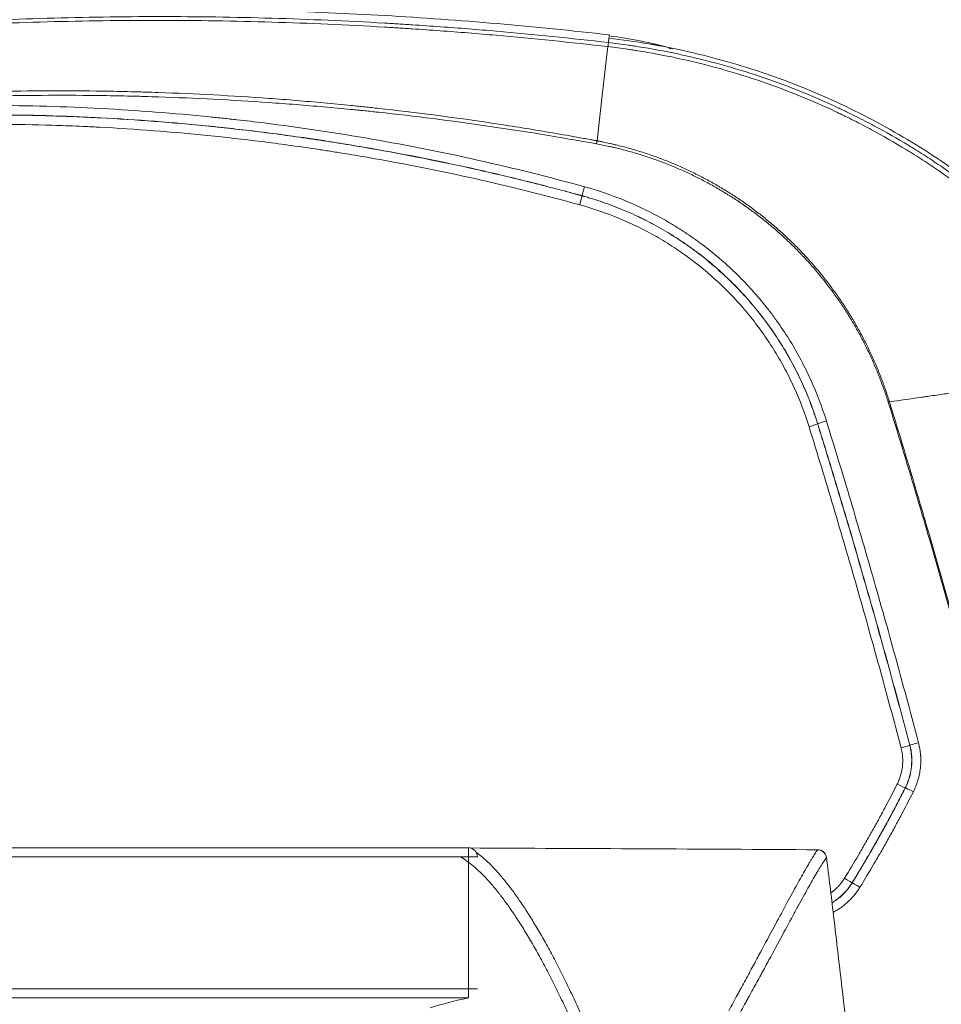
# Model space of a CAD drawing. Header units: millimetres. Extents: x 0 to 594, y 0 to 420.
# Tile 571 of 656: x 328 to 343, y 343 to 360. Entities that reach past the tile are written whole.
import ezdxf

# ---------------------------------------------------------------- set-up
doc = ezdxf.new("R2010")
doc.units = ezdxf.units.MM
doc.layers.add('1', color=7, linetype='Continuous', true_color=0xffffff)
doc.styles.add('Arial Unicode MS', font='txt')
doc.dimstyles.get("Standard").update_dxf_attribs({"dimtxt": 0.18, "dimasz": 0.18, "dimexe": 0.18, "dimexo": 0.0625, "dimgap": 0.09, "dimtad": 0, "dimtih": 1, "dimtoh": 1, "dimdec": 4, "dimzin": 0, "dimdsep": 46, "dimtxsty": 'Standard', "dimcen": 0.09, "dimadec": 0, "dimazin": 0, "dimtfac": 1, "dimtdec": 4, "dimtofl": 0, "dimtmove": 0, "dimatfit": 3, "dimfxl": 0, "dimtolj": 1, "dimtzin": 0, "dimarcsym": 0})

# ---------------------------------------------------------------- blocks, each defined once
blk = doc.blocks.new('_U2')
at = {"layer": '1', "color": 18, "lineweight": 13}
for p, q in [((142.301, 334.479), (142.301, 394.797)), ((368.28, 363.039), (368.28, 394.797)), ((142.301, 392.797), (235.419, 392.797)), ((368.28, 392.797), (275.162, 392.797))]:
    blk.add_line(p, q, dxfattribs=at)
at = {"layer": '1', "color": 18}
for points in [[(142.301, 392.797), (145.801, 393.735), (145.801, 391.859)], [(368.28, 392.797), (364.78, 391.859), (364.78, 393.735)]]:
    blk.add_solid(points, dxfattribs=at)
at = {"layer": '1', "color": 18, "linetype": 'Continuous', "lineweight": 13, "char_height": 2.5, "attachment_point": 7, "line_spacing_factor": 1.047437, "style": 'Arial Unicode MS'}
for s, insert in [('\\fArial Unicode MS|b0|i0;\\W1.0000;4.5', (237.052, 390.919)), ('\\fArial Unicode MS|b0|i0;\\W1.0000; LIFT POINT SPAN', (244.157, 390.919))]:
    blk.add_mtext(s, dxfattribs=dict(at, insert=insert))

msp = doc.modelspace()

# ---------------------------------------------------------------- linework, layer by layer
at = {"layer": '1', "color": 155, "linetype": 'Continuous', "lineweight": 13}
for p, q in [((337.785, 359.39), (337.776, 359.316)), ((337.785, 359.39), (337.787, 359.411)), ((337.337, 356.758), (337.338, 356.76)), ((341.268, 352.953), (341.269, 352.953)), ((342.804, 347.59), (342.806, 347.59)), ((342.73, 346.877), (342.728, 346.878)), ((335.439, 345.729), (335.439, 345.879)), ((335.439, 345.729), (322.684, 345.729)), ((335.439, 343.526), (335.439, 345.729)), ((335.589, 345.729), (335.439, 345.729)), ((341.843, 345.296), (341.845, 345.295)), ((322.684, 343.526), (335.439, 343.526)), ((335.439, 343.526), (335.589, 343.526)), ((335.439, 343.377), (335.439, 343.526)), ((335.439, 343.377), (322.684, 343.377))]:
    msp.add_line(p, q, dxfattribs=at)
at = {"layer": '1', "color": 155, "linetype": 'Continuous', "lineweight": 18}
for p, q in [((335.439, 345.879), (322.684, 345.879)), ((341.268, 345.848), (341.268, 345.847)), ((341.416, 345.717), (341.415, 345.717))]:
    msp.add_line(p, q, dxfattribs=at)
for centre, start, end in [((335.439, 345.729), 0, 90), ((341.267, 345.698), 7.024, 89.7046)]:
    msp.add_arc(centre, 0.15, start, end, dxfattribs=at)
at = {"layer": '1', "color": 155, "linetype": 'Continuous', "lineweight": 13}
for centre, major_axis, ratio, start_param, end_param in [((337.377, 356.904), (-0.04, -0.145), 0.010636, 4.673732, 6.230822), ((337.297, 356.614), (0.04, 0.145), 0.010563, 4.673998, 6.230823), ((341.124, 352.909), (0.143, 0.044), 0.034652, 4.701646, 6.230794), ((341.413, 352.997), (-0.143, -0.044), 0.034732, 4.701621, 6.230794), ((342.659, 347.552), (0.145, 0.038), 0.030149, 4.704456, 6.230802), ((342.951, 347.628), (-0.145, -0.038), 0.030218, 4.704438, 6.230801), ((342.594, 346.946), (0.134, -0.068), 0.027296, 4.726219, 6.230806), ((342.864, 346.809), (-0.134, 0.068), 0.027179, 4.72616, 6.230806), ((341.267, 345.698), (0.121, -0.088), 0.992175, 0.756809, 2.189724), ((341.715, 345.375), (0.128, -0.079), 0.024786, 4.727643, 6.230809), ((341.972, 345.216), (-0.128, 0.079), 0.024656, 4.727563, 6.230809)]:
    msp.add_ellipse(centre, major_axis=major_axis, ratio=ratio, start_param=start_param, end_param=end_param, dxfattribs=at)
at = {"layer": '1', "color": 155, "linetype": 'Continuous', "lineweight": 18}
msp.add_ellipse((379.169, 342.834), major_axis=(-44.938, 0), ratio=0.052408, start_param=6.050778, end_param=6.12342, dxfattribs=at)
for points, knots in [([(337.791, 359.444), (337.168, 359.516), (335.921, 359.641), (334.67, 359.731), (333.418, 359.803), (332.166, 359.857), (330.912, 359.875), (329.658, 359.875), (328.404, 359.857), (327.151, 359.803), (325.9, 359.731), (324.649, 359.641), (323.401, 359.516), (322.779, 359.444)], [0, 0, 0, 0, 0.125, 0.25, 0.25, 0.375, 0.5, 0.5, 0.625, 0.75, 0.75, 0.875, 1, 1, 1, 1]), ([(346.706, 353.963), (346.581, 354.149), (346.45, 354.331), (346.18, 354.69), (346.039, 354.865), (345.75, 355.208), (345.601, 355.376), (345.293, 355.703), (345.135, 355.862), (344.81, 356.172), (344.643, 356.322), (344.303, 356.614), (344.128, 356.756), (343.772, 357.029), (343.59, 357.161), (343.22, 357.414), (343.031, 357.536), (342.648, 357.769), (342.453, 357.881), (342.057, 358.093), (341.857, 358.194), (341.45, 358.385), (341.245, 358.475), (340.829, 358.643), (340.618, 358.722), (340.194, 358.868), (339.98, 358.935), (339.548, 359.058), (339.33, 359.113), (338.893, 359.213), (338.673, 359.257), (338.23, 359.332), (338.008, 359.364), (337.785, 359.39)], [0, 0, 0, 0, 0.0625, 0.0625, 0.125, 0.125, 0.1875, 0.1875, 0.25, 0.25, 0.3125, 0.3125, 0.375, 0.375, 0.4375, 0.4375, 0.5, 0.5, 0.5625, 0.5625, 0.625, 0.625, 0.6875, 0.6875, 0.75, 0.75, 0.8125, 0.8125, 0.875, 0.875, 0.9375, 0.9375, 1, 1, 1, 1]), ([(338.846, 359.213), (338.837, 359.215), (338.66, 359.266), (338.31, 359.351), (337.963, 359.406), (337.789, 359.427)], [0, 0, 0, 0, 0.026141, 0.51307, 1, 1, 1, 1]), ([(346.62, 353.958), (346.495, 354.143), (346.364, 354.325), (346.161, 354.591), (346.092, 354.679), (346.005, 354.788), (345.987, 354.81), (345.96, 354.842), (345.952, 354.853), (345.934, 354.874), (345.889, 354.928), (345.845, 354.982), (345.664, 355.194), (345.516, 355.359), (345.211, 355.681), (345.055, 355.837), (344.735, 356.141), (344.571, 356.288), (344.235, 356.574), (344.063, 356.713), (343.712, 356.981), (343.533, 357.11), (343.258, 357.298), (343.166, 357.359), (343.025, 357.45), (342.955, 357.495), (342.872, 357.546), (342.836, 357.568), (342.812, 357.583), (342.8, 357.59), (342.597, 357.713), (342.403, 357.824), (342.108, 357.982), (342.008, 358.033), (341.859, 358.108), (341.796, 358.139), (341.733, 358.169), (341.708, 358.181), (341.695, 358.187), (341.657, 358.205), (341.632, 358.217), (341.404, 358.324), (341.2, 358.413), (340.789, 358.579), (340.581, 358.656), (340.162, 358.8), (339.951, 358.866), (339.525, 358.987), (339.311, 359.041), (338.878, 359.14), (338.66, 359.183), (338.385, 359.23), (338.33, 359.239), (338.261, 359.25), (338.247, 359.252), (338.219, 359.257), (338.178, 359.263), (338.026, 359.285), (337.887, 359.303), (337.776, 359.316)], [0, 0, 0, 0, 0.0625, 0.0625, 0.09375, 0.09375, 0.101562, 0.101562, 0.105469, 0.105469, 0.109375, 0.125, 0.125, 0.1875, 0.1875, 0.25, 0.25, 0.3125, 0.3125, 0.375, 0.375, 0.4375, 0.4375, 0.46875, 0.46875, 0.484375, 0.492188, 0.496094, 0.496094, 0.5, 0.5, 0.5625, 0.5625, 0.59375, 0.59375, 0.609375, 0.613281, 0.613281, 0.617188, 0.617188, 0.625, 0.625, 0.6875, 0.6875, 0.75, 0.75, 0.8125, 0.8125, 0.875, 0.875, 0.9375, 0.9375, 0.953125, 0.953125, 0.957031, 0.957031, 0.960938, 0.96875, 1, 1, 1, 1]), ([(338.782, 359.223), (338.784, 359.223), (338.79, 359.221), (338.805, 359.217), (338.815, 359.214), (338.817, 359.214)], [0, 0, 0, 0, 0.431329, 0.885132, 1, 1, 1, 1]), ([(343.307, 314.824), (343.307, 315.147), (343.307, 315.47), (343.304, 316.115), (343.299, 317.083), (343.287, 318.051), (343.258, 319.986), (343.228, 321.277), (343.169, 323.212), (343.147, 323.856), (343.11, 324.824), (343.097, 325.146), (343.07, 325.791), (342.999, 327.403), (342.913, 329.013), (342.755, 331.589), (342.667, 332.877), (342.556, 334.324), (342.543, 334.485), (342.518, 334.807), (342.505, 334.967), (342.467, 335.45), (342.387, 336.414), (342.189, 338.664), (341.997, 340.589), (341.79, 342.513), (341.701, 343.315), (341.607, 344.116), (341.57, 344.436), (341.551, 344.596), (341.494, 345.077), (341.455, 345.397), (341.415, 345.717)], [0, 0, 0, 0, 0.03125, 0.03125, 0.0625, 0.125, 0.125, 0.25, 0.25, 0.3125, 0.3125, 0.34375, 0.34375, 0.375, 0.5, 0.5, 0.625, 0.625, 0.640625, 0.640625, 0.65625, 0.65625, 0.6875, 0.75, 0.875, 0.875, 0.9375, 0.953125, 0.953125, 0.96875, 0.96875, 1, 1, 1, 1])]:
    msp.add_open_spline(points, degree=3, knots=knots, dxfattribs=at)
at = {"layer": '1', "color": 155, "linetype": 'Continuous', "lineweight": 13}
for points, knots in [([(337.776, 359.316), (337.155, 359.388), (336.532, 359.452), (335.597, 359.533), (335.286, 359.558), (334.818, 359.591), (334.583, 359.608), (334.349, 359.622), (334.193, 359.632), (334.115, 359.637), (333.412, 359.677), (332.787, 359.704), (331.536, 359.741), (330.911, 359.75), (329.659, 359.75), (329.033, 359.74), (327.783, 359.704), (327.158, 359.677), (326.455, 359.636), (326.377, 359.632), (326.221, 359.622), (325.986, 359.607), (325.44, 359.57), (324.972, 359.532), (324.038, 359.451), (323.415, 359.388), (322.794, 359.315)], [0, 0, 0, 0, 0.125, 0.125, 0.1875, 0.1875, 0.21875, 0.234375, 0.234375, 0.25, 0.25, 0.375, 0.375, 0.5, 0.5, 0.625, 0.625, 0.75, 0.75, 0.765625, 0.765625, 0.78125, 0.8125, 0.875, 0.875, 1, 1, 1, 1]), ([(337.768, 359.248), (337.147, 359.32), (336.525, 359.383), (335.592, 359.465), (335.124, 359.503), (334.579, 359.54), (334.345, 359.555), (334.189, 359.565), (334.111, 359.57), (333.408, 359.611), (332.784, 359.639), (331.535, 359.676), (330.91, 359.686), (329.659, 359.687), (329.034, 359.679), (327.785, 359.645), (327.16, 359.618), (326.458, 359.579), (326.38, 359.574), (326.224, 359.565), (325.99, 359.551), (325.756, 359.535), (325.288, 359.502), (324.977, 359.478), (324.043, 359.398), (323.421, 359.336), (322.799, 359.265)], [0, 0, 0, 0, 0.125, 0.125, 0.1875, 0.21875, 0.234375, 0.234375, 0.25, 0.25, 0.375, 0.375, 0.5, 0.5, 0.625, 0.625, 0.75, 0.75, 0.765625, 0.765625, 0.78125, 0.8125, 0.8125, 0.875, 0.875, 1, 1, 1, 1]), ([(337.776, 359.316), (337.776, 359.316), (337.776, 359.313), (337.775, 359.307), (337.775, 359.302), (337.773, 359.29), (337.772, 359.283), (337.771, 359.267), (337.77, 359.258), (337.768, 359.248)], [0, 0, 0, 0, 0.25, 0.25, 0.5, 0.5, 0.75, 0.75, 1, 1, 1, 1]), ([(346.541, 353.904), (346.533, 353.916), (346.526, 353.927), (346.51, 353.95), (346.487, 353.985), (346.431, 354.064), (346.383, 354.133), (346.286, 354.268), (346.155, 354.447), (346.001, 354.644), (345.914, 354.752), (345.888, 354.784), (345.879, 354.795), (345.862, 354.816), (345.818, 354.87), (345.773, 354.923), (345.594, 355.134), (345.447, 355.299), (345.146, 355.619), (344.991, 355.775), (344.674, 356.078), (344.511, 356.225), (344.178, 356.51), (344.008, 356.648), (343.66, 356.915), (343.483, 357.045), (343.21, 357.232), (343.072, 357.324), (342.909, 357.428), (342.827, 357.479), (342.791, 357.501), (342.767, 357.516), (342.756, 357.523), (342.554, 357.646), (342.362, 357.757), (342.069, 357.914), (341.97, 357.966), (341.822, 358.041), (341.759, 358.071), (341.697, 358.102), (341.672, 358.114), (341.66, 358.12), (341.622, 358.138), (341.597, 358.15), (341.371, 358.256), (341.169, 358.345), (340.76, 358.511), (340.554, 358.588), (340.138, 358.732), (339.929, 358.798), (339.506, 358.919), (339.293, 358.973), (338.863, 359.072), (338.646, 359.115), (338.373, 359.162), (338.318, 359.171), (338.25, 359.182), (338.236, 359.184), (338.209, 359.188), (338.167, 359.195), (338.126, 359.201), (337.989, 359.22), (337.879, 359.235), (337.768, 359.248)], [0, 0, 0, 0, 0.003906, 0.003906, 0.007813, 0.015625, 0.03125, 0.03125, 0.0625, 0.09375, 0.101563, 0.101563, 0.105469, 0.105469, 0.109375, 0.125, 0.125, 0.1875, 0.1875, 0.25, 0.25, 0.3125, 0.3125, 0.375, 0.375, 0.4375, 0.4375, 0.46875, 0.484375, 0.492188, 0.496094, 0.496094, 0.5, 0.5, 0.5625, 0.5625, 0.59375, 0.59375, 0.609375, 0.613281, 0.613281, 0.617188, 0.617188, 0.625, 0.625, 0.6875, 0.6875, 0.75, 0.75, 0.8125, 0.8125, 0.875, 0.875, 0.9375, 0.9375, 0.953125, 0.953125, 0.957031, 0.957031, 0.960938, 0.96875, 0.96875, 1, 1, 1, 1]), ([(322.925, 358.181), (323.535, 358.253), (324.146, 358.312), (325.368, 358.409), (325.98, 358.446), (327.204, 358.496), (327.817, 358.509), (328.736, 358.512), (329.043, 358.511), (329.503, 358.503), (329.657, 358.5), (329.849, 358.496), (329.887, 358.495), (329.964, 358.492), (330.079, 358.489), (330.194, 358.485), (330.884, 358.462), (331.497, 358.429), (332.416, 358.363), (332.721, 358.338), (333.18, 358.296), (333.409, 358.274), (333.638, 358.251), (333.791, 358.235), (333.867, 358.226), (334.554, 358.151), (335.163, 358.072), (336.073, 357.936), (336.376, 357.888), (336.83, 357.812), (337.057, 357.773), (337.322, 357.725), (337.454, 357.701), (337.52, 357.689), (337.553, 357.683), (337.569, 357.68), (337.578, 357.678), (337.582, 357.677), (337.583, 357.677), (337.585, 357.677), (337.585, 357.677), (337.586, 357.677)], [0, 0, 0, 0, 0.125, 0.125, 0.25, 0.25, 0.375, 0.375, 0.4375, 0.4375, 0.46875, 0.46875, 0.476562, 0.476562, 0.484375, 0.5, 0.5, 0.625, 0.625, 0.6875, 0.6875, 0.71875, 0.734375, 0.734375, 0.75, 0.75, 0.875, 0.875, 0.9375, 0.9375, 0.96875, 0.984375, 0.992187, 0.996094, 0.998047, 0.999023, 0.999512, 0.999756, 0.999878, 0.999878, 1, 1, 1, 1]), ([(337.577, 357.626), (336.973, 357.737), (336.368, 357.836), (335.155, 358.011), (334.547, 358.088), (333.861, 358.162), (333.785, 358.17), (333.633, 358.185), (333.404, 358.208), (333.175, 358.229), (332.717, 358.27), (332.411, 358.294), (331.494, 358.358), (330.882, 358.389), (330.193, 358.412), (330.078, 358.415), (329.963, 358.419), (329.886, 358.421), (329.848, 358.422), (329.656, 358.426), (329.503, 358.429), (329.043, 358.436), (328.737, 358.437), (327.819, 358.434), (327.207, 358.42), (325.984, 358.37), (325.373, 358.334), (324.153, 358.239), (323.543, 358.181), (322.934, 358.111)], [0, 0, 0, 0, 0.125, 0.125, 0.25, 0.25, 0.265625, 0.265625, 0.28125, 0.3125, 0.3125, 0.375, 0.375, 0.5, 0.5, 0.515625, 0.523438, 0.523438, 0.53125, 0.53125, 0.5625, 0.5625, 0.625, 0.625, 0.75, 0.75, 0.875, 0.875, 1, 1, 1, 1]), ([(322.945, 358.015), (324.153, 358.155), (325.364, 358.237), (326.73, 358.264), (326.882, 358.266), (327.11, 358.268), (327.185, 358.268), (327.337, 358.268), (327.717, 358.268), (328.097, 358.261), (329.007, 358.235), (329.613, 358.204), (330.521, 358.134), (330.861, 358.104), (331.201, 358.069), (331.276, 358.061), (331.314, 358.057), (331.427, 358.045), (331.654, 358.02), (332.483, 357.922), (333.232, 357.809), (335.023, 357.498), (336.206, 357.233), (337.377, 356.91)], [0, 0, 0, 0, 0.25, 0.25, 0.28125, 0.28125, 0.296875, 0.296875, 0.3125, 0.375, 0.375, 0.5, 0.5, 0.5625, 0.570313, 0.570313, 0.578125, 0.578125, 0.59375, 0.625, 0.75, 0.75, 1, 1, 1, 1]), ([(322.963, 357.858), (322.963, 357.858), (322.964, 357.858), (322.965, 357.859), (322.967, 357.859), (322.971, 357.859), (322.979, 357.86), (322.996, 357.862), (323.029, 357.866), (323.094, 357.873), (323.226, 357.888), (323.489, 357.916), (324.016, 357.968), (324.467, 358.004), (325.37, 358.065), (325.973, 358.091), (327.18, 358.115), (327.783, 358.113), (328.539, 358.091), (328.765, 358.084), (328.992, 358.074), (329.105, 358.068), (329.143, 358.067), (329.219, 358.063), (329.559, 358.046), (329.898, 358.024), (330.803, 357.955), (331.404, 357.894), (332.304, 357.782), (332.678, 357.73), (333.052, 357.673), (333.202, 357.65), (333.276, 357.638), (333.5, 357.602), (333.65, 357.577), (334.395, 357.447), (334.987, 357.329), (335.872, 357.131), (336.313, 357.027), (336.826, 356.896), (337.082, 356.828), (337.21, 356.793), (337.273, 356.776), (337.305, 356.767), (337.321, 356.763), (337.329, 356.761), (337.333, 356.76), (337.335, 356.759), (337.336, 356.759), (337.337, 356.759), (337.337, 356.758)], [0, 0, 0, 0, 0.000122, 0.000122, 0.000244, 0.000488, 0.000977, 0.001953, 0.003906, 0.007812, 0.015625, 0.03125, 0.0625, 0.125, 0.125, 0.25, 0.25, 0.375, 0.375, 0.40625, 0.421875, 0.421875, 0.429687, 0.429687, 0.4375, 0.5, 0.5, 0.625, 0.625, 0.6875, 0.703125, 0.703125, 0.71875, 0.71875, 0.75, 0.75, 0.875, 0.875, 0.9375, 0.96875, 0.984375, 0.992188, 0.996094, 0.998047, 0.999023, 0.999512, 0.999756, 0.999878, 0.999878, 1, 1, 1, 1]), ([(337.338, 356.76), (337.337, 356.76), (337.337, 356.76), (337.335, 356.761), (337.334, 356.761), (337.33, 356.762), (337.322, 356.764), (337.306, 356.769), (337.274, 356.777), (337.21, 356.795), (337.082, 356.829), (336.826, 356.897), (336.314, 357.028), (335.873, 357.133), (334.99, 357.331), (334.398, 357.448), (333.209, 357.655), (332.612, 357.745), (331.862, 357.839), (331.637, 357.865), (331.411, 357.89), (331.298, 357.902), (331.261, 357.906), (331.185, 357.914), (330.847, 357.949), (330.508, 357.979), (329.604, 358.048), (329, 358.08), (328.094, 358.105), (327.716, 358.112), (327.337, 358.112), (327.186, 358.112), (327.11, 358.112), (326.883, 358.11), (326.732, 358.108), (325.976, 358.093), (325.372, 358.067), (324.468, 358.005), (324.016, 357.969), (323.489, 357.918), (323.226, 357.89), (323.094, 357.875), (323.028, 357.867), (322.996, 357.864), (322.979, 357.862), (322.971, 357.861), (322.967, 357.86), (322.965, 357.86), (322.964, 357.86), (322.963, 357.86), (322.963, 357.86)], [0, 0, 0, 0, 0.000122, 0.000122, 0.000244, 0.000488, 0.000977, 0.001953, 0.003906, 0.007812, 0.015625, 0.03125, 0.0625, 0.125, 0.125, 0.25, 0.25, 0.375, 0.375, 0.40625, 0.421875, 0.421875, 0.429688, 0.429688, 0.4375, 0.5, 0.5, 0.625, 0.625, 0.6875, 0.703125, 0.703125, 0.71875, 0.71875, 0.75, 0.75, 0.875, 0.875, 0.9375, 0.96875, 0.984375, 0.992188, 0.996094, 0.998047, 0.999023, 0.999512, 0.999756, 0.999878, 0.999878, 1, 1, 1, 1]), ([(337.297, 356.608), (336.135, 356.928), (334.96, 357.191), (333.624, 357.423), (333.476, 357.448), (333.253, 357.484), (333.178, 357.496), (333.029, 357.519), (332.657, 357.576), (332.284, 357.627), (331.388, 357.739), (330.789, 357.799), (329.888, 357.868), (329.55, 357.89), (329.211, 357.907), (329.136, 357.911), (329.098, 357.913), (328.985, 357.918), (328.76, 357.928), (327.932, 357.956), (327.18, 357.959), (325.378, 357.924), (324.178, 357.842), (322.98, 357.703)], [0, 0, 0, 0, 0.25, 0.25, 0.28125, 0.28125, 0.296875, 0.296875, 0.3125, 0.375, 0.375, 0.5, 0.5, 0.5625, 0.570313, 0.570313, 0.578125, 0.578125, 0.59375, 0.625, 0.75, 0.75, 1, 1, 1, 1]), ([(337.577, 357.626), (337.578, 357.635), (337.58, 357.643), (337.583, 357.66), (337.584, 357.669), (337.586, 357.677)], [0, 0, 0, 0, 0.5, 0.5, 1, 1, 1, 1]), ([(342.445, 353.316), (342.423, 353.384), (342.378, 353.521), (342.304, 353.721), (342.224, 353.918), (342.137, 354.112), (342.044, 354.303), (341.945, 354.49), (341.839, 354.674), (341.764, 354.795), (341.687, 354.914), (341.608, 355.032), (341.525, 355.148), (341.46, 355.234), (341.433, 355.27), (341.406, 355.305), (341.395, 355.319), (341.389, 355.326), (341.372, 355.348), (341.317, 355.418), (341.214, 355.542), (341.072, 355.702), (340.925, 355.856), (340.773, 356.005), (340.669, 356.101), (340.563, 356.195), (340.455, 356.287), (340.288, 356.42), (340.117, 356.548), (340, 356.629), (339.91, 356.689), (339.88, 356.708), (339.835, 356.738), (339.82, 356.747), (339.789, 356.766), (339.713, 356.814), (339.575, 356.897), (339.388, 357), (339.261, 357.064), (339.133, 357.126), (339.005, 357.186), (338.809, 357.269), (338.611, 357.346), (338.409, 357.415), (338.205, 357.479), (338.067, 357.516), (337.963, 357.543), (337.928, 357.551), (337.876, 357.564), (337.858, 357.568), (337.823, 357.576), (337.735, 357.596), (337.647, 357.613), (337.577, 357.626)], [0, 0, 0, 0, 0.03125, 0.0625, 0.09375, 0.125, 0.15625, 0.1875, 0.21875, 0.25, 0.25, 0.28125, 0.3125, 0.3125, 0.328125, 0.332031, 0.332031, 0.335938, 0.335938, 0.34375, 0.375, 0.40625, 0.4375, 0.46875, 0.5, 0.5, 0.53125, 0.5625, 0.59375, 0.625, 0.625, 0.640625, 0.640625, 0.648437, 0.648437, 0.65625, 0.6875, 0.71875, 0.75, 0.75, 0.78125, 0.8125, 0.84375, 0.875, 0.90625, 0.9375, 0.9375, 0.953125, 0.953125, 0.960938, 0.960938, 0.96875, 1, 1, 1, 1]), ([(337.586, 357.677), (337.59, 357.676), (337.595, 357.675), (337.604, 357.673), (337.617, 357.671), (337.648, 357.665), (337.71, 357.652), (337.781, 357.637), (337.834, 357.625), (337.869, 357.617), (337.886, 357.613), (337.939, 357.6), (337.974, 357.591), (338.079, 357.564), (338.217, 357.526), (338.422, 357.461), (338.624, 357.39), (338.824, 357.312), (339.02, 357.227), (339.149, 357.167), (339.277, 357.103), (339.404, 357.038), (339.592, 356.933), (339.715, 356.859), (339.791, 356.811), (339.814, 356.797), (339.837, 356.782), (339.852, 356.772), (339.86, 356.768), (339.898, 356.743), (339.928, 356.723), (340.017, 356.663), (340.135, 356.58), (340.307, 356.451), (340.473, 356.316), (340.581, 356.223), (340.688, 356.128), (340.792, 356.032), (340.944, 355.881), (341.091, 355.725), (341.234, 355.564), (341.325, 355.453), (341.381, 355.382), (341.392, 355.368), (341.409, 355.347), (341.415, 355.34), (341.426, 355.325), (341.453, 355.29), (341.48, 355.254), (341.545, 355.167), (341.628, 355.05), (341.707, 354.931), (341.784, 354.811), (341.859, 354.69), (341.965, 354.504), (342.065, 354.316), (342.158, 354.124), (342.245, 353.929), (342.325, 353.73), (342.374, 353.595), (342.409, 353.494), (342.427, 353.442), (342.446, 353.382), (342.454, 353.357), (342.46, 353.339), (342.462, 353.331), (342.465, 353.322)], [0, 0, 0, 0, 0.001953, 0.001953, 0.003906, 0.007812, 0.015625, 0.03125, 0.039062, 0.039062, 0.046875, 0.046875, 0.0625, 0.0625, 0.09375, 0.125, 0.15625, 0.1875, 0.21875, 0.25, 0.25, 0.28125, 0.3125, 0.34375, 0.34375, 0.351562, 0.355469, 0.355469, 0.359375, 0.359375, 0.375, 0.375, 0.40625, 0.4375, 0.46875, 0.5, 0.5, 0.53125, 0.5625, 0.59375, 0.625, 0.65625, 0.65625, 0.664062, 0.664062, 0.667969, 0.667969, 0.671875, 0.6875, 0.6875, 0.71875, 0.75, 0.75, 0.78125, 0.8125, 0.84375, 0.875, 0.90625, 0.9375, 0.96875, 0.96875, 0.984375, 0.992187, 0.996094, 0.996094, 1, 1, 1, 1]), ([(337.377, 356.91), (337.615, 356.845), (337.846, 356.765), (338.183, 356.625), (338.294, 356.575), (338.512, 356.468), (338.62, 356.411), (338.779, 356.32), (338.832, 356.289), (338.936, 356.225), (338.988, 356.192), (339.052, 356.15), (339.071, 356.137), (339.09, 356.124), (339.103, 356.116), (339.11, 356.111), (339.141, 356.09), (339.217, 356.037), (339.292, 355.983), (339.536, 355.799), (339.721, 355.641), (339.983, 355.388), (340.067, 355.3), (340.231, 355.121), (340.311, 355.028), (340.426, 354.885), (340.468, 354.83), (340.51, 354.775), (340.519, 354.762), (340.523, 354.756), (340.537, 354.738), (340.564, 354.7), (340.591, 354.663), (340.679, 354.537), (340.747, 354.435), (340.874, 354.228), (340.934, 354.122), (341.02, 353.961), (341.075, 353.853), (341.127, 353.743), (341.253, 353.466), (341.34, 353.238), (341.413, 353.003)], [0, 0, 0, 0, 0.125, 0.125, 0.1875, 0.1875, 0.25, 0.25, 0.28125, 0.28125, 0.3125, 0.3125, 0.320313, 0.324219, 0.324219, 0.328125, 0.328125, 0.34375, 0.375, 0.375, 0.5, 0.5, 0.5625, 0.5625, 0.625, 0.625, 0.65625, 0.660156, 0.660156, 0.664063, 0.664063, 0.671875, 0.6875, 0.6875, 0.75, 0.75, 0.8125, 0.8125, 0.84375, 0.875, 0.875, 1, 1, 1, 1]), ([(337.337, 356.758), (337.337, 356.758), (337.338, 356.758), (337.338, 356.758), (337.338, 356.758), (337.339, 356.758), (337.34, 356.758), (337.344, 356.757), (337.35, 356.755), (337.363, 356.751), (337.388, 356.744), (337.438, 356.73), (337.538, 356.7), (337.737, 356.635), (338.014, 356.53), (338.23, 356.432), (338.442, 356.328), (338.547, 356.272), (338.702, 356.184), (338.753, 356.154), (338.854, 356.092), (338.905, 356.06), (338.98, 356.01), (339.017, 355.985), (339.054, 355.96), (339.079, 355.943), (339.091, 355.934), (339.152, 355.891), (339.201, 355.856), (339.439, 355.677), (339.619, 355.523), (339.874, 355.276), (339.957, 355.191), (340.116, 355.016), (340.194, 354.926), (340.306, 354.786), (340.361, 354.716), (340.414, 354.644), (340.436, 354.613), (340.44, 354.607), (340.449, 354.595), (340.462, 354.577), (340.545, 354.461), (340.618, 354.349), (340.743, 354.146), (340.802, 354.043), (340.885, 353.886), (340.939, 353.781), (340.989, 353.674), (341.063, 353.512), (341.108, 353.403), (341.172, 353.236), (341.202, 353.152), (341.236, 353.053), (341.252, 353.003), (341.26, 352.978), (341.264, 352.965), (341.266, 352.959), (341.267, 352.956), (341.267, 352.954), (341.267, 352.953), (341.267, 352.953), (341.268, 352.953), (341.268, 352.953), (341.268, 352.953)], [0, 0, 0, 0, 0.000061, 0.000061, 0.000122, 0.000244, 0.000488, 0.000977, 0.001953, 0.003906, 0.007812, 0.015625, 0.03125, 0.0625, 0.125, 0.1875, 0.1875, 0.25, 0.25, 0.28125, 0.28125, 0.3125, 0.3125, 0.328125, 0.335937, 0.335937, 0.34375, 0.34375, 0.375, 0.375, 0.5, 0.5, 0.5625, 0.5625, 0.625, 0.625, 0.65625, 0.671875, 0.671875, 0.675781, 0.675781, 0.679687, 0.6875, 0.75, 0.75, 0.8125, 0.8125, 0.84375, 0.875, 0.875, 0.9375, 0.9375, 0.96875, 0.984375, 0.992187, 0.996094, 0.998047, 0.999023, 0.999512, 0.999756, 0.999878, 0.999939, 0.999939, 1, 1, 1, 1]), ([(341.269, 352.953), (341.269, 352.953), (341.269, 352.953), (341.269, 352.954), (341.269, 352.954), (341.269, 352.955), (341.268, 352.956), (341.268, 352.96), (341.266, 352.966), (341.262, 352.978), (341.254, 353.003), (341.238, 353.053), (341.204, 353.152), (341.174, 353.236), (341.11, 353.403), (341.065, 353.513), (340.991, 353.674), (340.941, 353.781), (340.887, 353.887), (340.803, 354.044), (340.745, 354.146), (340.62, 354.349), (340.555, 354.448), (340.469, 354.57), (340.443, 354.607), (340.416, 354.643), (340.403, 354.661), (340.398, 354.667), (340.39, 354.679), (340.349, 354.733), (340.234, 354.881), (340.118, 355.016), (339.959, 355.192), (339.876, 355.277), (339.621, 355.524), (339.441, 355.678), (339.203, 355.857), (339.154, 355.892), (339.081, 355.943), (339.056, 355.96), (339.025, 355.982), (339.019, 355.986), (339.007, 355.994), (338.988, 356.007), (338.969, 356.019), (338.907, 356.06), (338.856, 356.092), (338.755, 356.155), (338.703, 356.185), (338.548, 356.273), (338.444, 356.329), (338.231, 356.433), (338.015, 356.531), (337.793, 356.615), (337.624, 356.673), (337.539, 356.701), (337.439, 356.731), (337.388, 356.746), (337.363, 356.753), (337.35, 356.756), (337.344, 356.758), (337.341, 356.759), (337.339, 356.759), (337.338, 356.76), (337.338, 356.76), (337.338, 356.76), (337.338, 356.76), (337.338, 356.76)], [0, 0, 0, 0, 0.000061, 0.000061, 0.000122, 0.000244, 0.000488, 0.000977, 0.001953, 0.003906, 0.007812, 0.015625, 0.03125, 0.0625, 0.0625, 0.125, 0.125, 0.15625, 0.1875, 0.1875, 0.25, 0.25, 0.3125, 0.3125, 0.328125, 0.335938, 0.335938, 0.339844, 0.339844, 0.34375, 0.375, 0.4375, 0.4375, 0.5, 0.5, 0.625, 0.625, 0.65625, 0.65625, 0.671875, 0.671875, 0.675781, 0.675781, 0.679688, 0.6875, 0.6875, 0.71875, 0.71875, 0.75, 0.75, 0.8125, 0.8125, 0.875, 0.9375, 0.9375, 0.96875, 0.984375, 0.992188, 0.996094, 0.998047, 0.999023, 0.999512, 0.999756, 0.999878, 0.999939, 0.999939, 1, 1, 1, 1]), ([(341.124, 352.903), (341.055, 353.126), (340.973, 353.343), (340.854, 353.605), (340.804, 353.71), (340.752, 353.812), (340.671, 353.965), (340.613, 354.065), (340.492, 354.262), (340.428, 354.359), (340.353, 354.466), (340.344, 354.478), (340.328, 354.502), (340.319, 354.514), (340.293, 354.549), (340.241, 354.62), (340.188, 354.688), (340.006, 354.915), (339.85, 355.085), (339.519, 355.405), (339.344, 355.555), (339.112, 355.73), (339.065, 355.764), (339.005, 355.806), (338.993, 355.814), (338.969, 355.831), (338.933, 355.856), (338.896, 355.88), (338.823, 355.928), (338.725, 355.99), (338.626, 356.049), (338.375, 356.192), (338.168, 356.294), (337.742, 356.471), (337.523, 356.546), (337.297, 356.608)], [0, 0, 0, 0, 0.125, 0.125, 0.15625, 0.1875, 0.1875, 0.25, 0.25, 0.3125, 0.3125, 0.320313, 0.320313, 0.328125, 0.328125, 0.34375, 0.375, 0.375, 0.5, 0.5, 0.625, 0.625, 0.65625, 0.65625, 0.664063, 0.664063, 0.671875, 0.6875, 0.6875, 0.71875, 0.75, 0.75, 0.875, 0.875, 1, 1, 1, 1]), ([(346.541, 353.904), (346.235, 353.86), (345.583, 353.765), (344.749, 353.646), (344.048, 353.546), (343.607, 353.483), (343.298, 353.44), (343.143, 353.418), (343.054, 353.405), (342.836, 353.374), (342.64, 353.347), (342.465, 353.322)], [0, 0, 0, 0, 0.231754, 0.488686, 0.617152, 0.745618, 0.809851, 0.841967, 0.858025, 0.874084, 1, 1, 1, 1]), ([(348.24, 317.384), (348.236, 317.574), (348.23, 317.86), (348.223, 318.145), (348.218, 318.336), (348.216, 318.431), (348.202, 318.906), (348.19, 319.287), (348.147, 320.428), (348.112, 321.187), (348.03, 322.706), (347.933, 324.224), (347.811, 325.739), (347.675, 327.254), (347.6, 328.01), (347.438, 329.522), (347.35, 330.278), (347.208, 331.41), (347.159, 331.788), (347.096, 332.259), (347.083, 332.354), (347.057, 332.542), (347.044, 332.636), (347.005, 332.919), (346.979, 333.108), (346.844, 334.049), (346.729, 334.802), (346.487, 336.304), (346.36, 337.054), (346.092, 338.551), (345.951, 339.299), (345.656, 340.791), (345.503, 341.536), (345.322, 342.373), (345.302, 342.466), (345.261, 342.652), (345.241, 342.745), (345.18, 343.024), (345.056, 343.581), (344.928, 344.137), (344.754, 344.878), (344.666, 345.248), (344.531, 345.803), (344.485, 345.988), (344.394, 346.357), (344.347, 346.542), (344.114, 347.464), (343.921, 348.2), (343.522, 349.668), (343.315, 350.4), (342.996, 351.496), (342.888, 351.86), (342.669, 352.589), (342.558, 352.953), (342.445, 353.316)], [0, 0, 0, 0, 0.015625, 0.023438, 0.023438, 0.03125, 0.03125, 0.0625, 0.0625, 0.125, 0.125, 0.1875, 0.25, 0.25, 0.3125, 0.3125, 0.375, 0.375, 0.40625, 0.40625, 0.414063, 0.414063, 0.421875, 0.421875, 0.4375, 0.4375, 0.5, 0.5, 0.5625, 0.5625, 0.625, 0.625, 0.6875, 0.6875, 0.695313, 0.695313, 0.703125, 0.703125, 0.71875, 0.75, 0.75, 0.78125, 0.78125, 0.796875, 0.796875, 0.8125, 0.8125, 0.875, 0.875, 0.9375, 0.9375, 0.96875, 0.96875, 1, 1, 1, 1]), ([(342.465, 353.322), (342.467, 353.316), (342.468, 353.311), (342.472, 353.299), (342.477, 353.282), (342.489, 353.243), (342.514, 353.163), (342.563, 353.004), (342.66, 352.685), (342.853, 352.048), (343.014, 351.5), (343.333, 350.404), (343.539, 349.671), (343.938, 348.202), (344.132, 347.466), (344.342, 346.635), (344.365, 346.543), (344.412, 346.358), (344.481, 346.081), (344.64, 345.434), (344.773, 344.879), (345.034, 343.768), (345.201, 343.026), (345.523, 341.539), (345.678, 340.795), (346.121, 338.557), (346.391, 337.06), (346.756, 334.806), (346.871, 334.054), (347.006, 333.112), (347.033, 332.923), (347.073, 332.64), (347.086, 332.546), (347.112, 332.357), (347.176, 331.886), (347.237, 331.414), (347.38, 330.281), (347.469, 329.525), (347.633, 328.013), (347.783, 326.499), (347.969, 324.225), (348.114, 321.949), (348.185, 320.429), (348.242, 318.908), (348.263, 318.146), (348.278, 317.385)], [0, 0, 0, 0, 0.000488, 0.000488, 0.000977, 0.001953, 0.003906, 0.007813, 0.015625, 0.03125, 0.0625, 0.0625, 0.125, 0.125, 0.1875, 0.1875, 0.195313, 0.195313, 0.203125, 0.21875, 0.25, 0.25, 0.3125, 0.3125, 0.375, 0.375, 0.5, 0.5, 0.5625, 0.5625, 0.578125, 0.578125, 0.585937, 0.585937, 0.59375, 0.625, 0.625, 0.6875, 0.6875, 0.75, 0.8125, 0.875, 0.9375, 0.9375, 1, 1, 1, 1]), ([(341.268, 352.953), (341.285, 352.897), (341.302, 352.842), (341.336, 352.731), (341.388, 352.564), (341.506, 352.175), (341.607, 351.841), (341.74, 351.396), (341.806, 351.173), (341.936, 350.726), (342.065, 350.28), (342.192, 349.832), (342.318, 349.385), (342.38, 349.161), (342.503, 348.712), (342.595, 348.376), (342.7, 347.983), (342.744, 347.814), (342.774, 347.702), (342.789, 347.646), (342.804, 347.59)], [0, 0, 0, 0, 0.03125, 0.03125, 0.0625, 0.125, 0.25, 0.25, 0.375, 0.375, 0.5, 0.625, 0.625, 0.75, 0.75, 0.875, 0.9375, 0.96875, 0.96875, 1, 1, 1, 1]), ([(342.806, 347.59), (342.791, 347.646), (342.776, 347.703), (342.746, 347.815), (342.702, 347.983), (342.597, 348.376), (342.505, 348.713), (342.382, 349.161), (342.32, 349.385), (342.194, 349.833), (342.067, 350.28), (341.938, 350.727), (341.808, 351.173), (341.742, 351.396), (341.609, 351.842), (341.508, 352.176), (341.389, 352.565), (341.338, 352.731), (341.304, 352.842), (341.287, 352.898), (341.269, 352.953)], [0, 0, 0, 0, 0.03125, 0.03125, 0.0625, 0.125, 0.25, 0.25, 0.375, 0.375, 0.5, 0.625, 0.625, 0.75, 0.75, 0.875, 0.9375, 0.96875, 0.96875, 1, 1, 1, 1]), ([(341.413, 353.003), (341.55, 352.558), (341.686, 352.113), (341.885, 351.444), (341.951, 351.22), (342.082, 350.774), (342.211, 350.326), (342.338, 349.878), (342.464, 349.43), (342.526, 349.206), (342.711, 348.533), (342.832, 348.083), (342.951, 347.633)], [0, 0, 0, 0, 0.25, 0.25, 0.375, 0.375, 0.5, 0.625, 0.625, 0.75, 0.75, 1, 1, 1, 1]), ([(342.659, 347.547), (342.541, 347.996), (342.42, 348.445), (342.235, 349.116), (342.173, 349.34), (342.048, 349.787), (341.921, 350.234), (341.792, 350.68), (341.662, 351.125), (341.596, 351.348), (341.397, 352.015), (341.262, 352.46), (341.124, 352.903)], [0, 0, 0, 0, 0.25, 0.25, 0.375, 0.375, 0.5, 0.625, 0.625, 0.75, 0.75, 1, 1, 1, 1]), ([(342.594, 346.941), (342.606, 346.965), (342.617, 346.988), (342.636, 347.036), (342.645, 347.061), (342.656, 347.098), (342.659, 347.111), (342.663, 347.127), (342.664, 347.13), (342.665, 347.136), (342.666, 347.139), (342.668, 347.149), (342.669, 347.155), (342.676, 347.187), (342.68, 347.213), (342.688, 347.29), (342.689, 347.341), (342.684, 347.399), (342.683, 347.409), (342.682, 347.419), (342.682, 347.425), (342.681, 347.429), (342.679, 347.445), (342.674, 347.484), (342.665, 347.522), (342.659, 347.547)], [0, 0, 0, 0, 0.125, 0.125, 0.25, 0.25, 0.3125, 0.3125, 0.328125, 0.328125, 0.34375, 0.34375, 0.375, 0.375, 0.5, 0.5, 0.75, 0.75, 0.78125, 0.796875, 0.796875, 0.8125, 0.8125, 0.875, 1, 1, 1, 1]), ([(342.804, 347.59), (342.804, 347.589), (342.804, 347.588), (342.805, 347.586), (342.805, 347.583), (342.807, 347.577), (342.81, 347.564), (342.816, 347.537), (342.823, 347.5), (342.828, 347.47), (342.83, 347.451), (342.831, 347.447), (342.831, 347.439), (342.833, 347.428), (342.834, 347.416), (342.836, 347.378), (342.837, 347.348), (342.836, 347.287), (342.834, 347.257), (342.83, 347.212), (342.828, 347.197), (342.823, 347.167), (342.82, 347.152), (342.816, 347.129), (342.814, 347.122), (342.812, 347.111), (342.811, 347.107), (342.809, 347.1), (342.805, 347.081), (342.8, 347.062), (342.787, 347.019), (342.777, 346.99), (342.76, 346.947), (342.751, 346.926), (342.74, 346.902), (342.734, 346.89), (342.731, 346.884), (342.73, 346.881), (342.729, 346.88), (342.728, 346.879), (342.728, 346.878)], [0, 0, 0, 0, 0.003906, 0.003906, 0.007812, 0.015625, 0.03125, 0.0625, 0.125, 0.1875, 0.1875, 0.203125, 0.203125, 0.21875, 0.25, 0.25, 0.375, 0.375, 0.5, 0.5, 0.5625, 0.5625, 0.625, 0.625, 0.65625, 0.65625, 0.671875, 0.671875, 0.6875, 0.75, 0.75, 0.875, 0.875, 0.9375, 0.96875, 0.984375, 0.992188, 0.996094, 0.996094, 1, 1, 1, 1]), ([(342.73, 346.877), (342.73, 346.877), (342.73, 346.877), (342.73, 346.877), (342.73, 346.878), (342.731, 346.878), (342.732, 346.88), (342.733, 346.883), (342.736, 346.889), (342.742, 346.901), (342.753, 346.925), (342.774, 346.974), (342.789, 347.017), (342.806, 347.075), (342.813, 347.105), (342.825, 347.164), (342.83, 347.194), (342.834, 347.233), (342.835, 347.24), (342.836, 347.256), (342.838, 347.279), (342.839, 347.317), (342.839, 347.355), (342.838, 347.378), (342.837, 347.394), (342.837, 347.401), (342.834, 347.44), (342.83, 347.47), (342.823, 347.515), (342.818, 347.538), (342.812, 347.564), (342.809, 347.577), (342.807, 347.584), (342.807, 347.587), (342.806, 347.589), (342.806, 347.589), (342.806, 347.59), (342.806, 347.59), (342.806, 347.59), (342.806, 347.59)], [0, 0, 0, 0, 0.000488, 0.000488, 0.000977, 0.001953, 0.003906, 0.007813, 0.015625, 0.03125, 0.0625, 0.125, 0.25, 0.25, 0.375, 0.375, 0.5, 0.5, 0.53125, 0.53125, 0.5625, 0.625, 0.6875, 0.71875, 0.71875, 0.75, 0.75, 0.875, 0.875, 0.9375, 0.96875, 0.984375, 0.992187, 0.996094, 0.998047, 0.999023, 0.999512, 0.999512, 1, 1, 1, 1]), ([(342.951, 347.633), (342.96, 347.599), (342.967, 347.564), (342.979, 347.495), (342.983, 347.46), (342.986, 347.42), (342.986, 347.416), (342.987, 347.407), (342.988, 347.394), (342.989, 347.363), (342.989, 347.319), (342.988, 347.284), (342.986, 347.257), (342.985, 347.249), (342.984, 347.231), (342.983, 347.222), (342.978, 347.178), (342.973, 347.144), (342.959, 347.075), (342.951, 347.041), (342.931, 346.975), (342.92, 346.942), (342.894, 346.877), (342.88, 346.845), (342.864, 346.814)], [0, 0, 0, 0, 0.125, 0.125, 0.25, 0.25, 0.265625, 0.265625, 0.28125, 0.3125, 0.375, 0.4375, 0.4375, 0.46875, 0.46875, 0.5, 0.5, 0.625, 0.625, 0.75, 0.75, 0.875, 0.875, 1, 1, 1, 1]), ([(341.715, 345.371), (341.794, 345.498), (341.871, 345.627), (341.985, 345.821), (342.023, 345.886), (342.097, 346.016), (342.171, 346.147), (342.244, 346.278), (342.316, 346.41), (342.352, 346.476), (342.457, 346.674), (342.527, 346.807), (342.594, 346.941)], [0, 0, 0, 0, 0.25, 0.25, 0.375, 0.375, 0.5, 0.625, 0.625, 0.75, 0.75, 1, 1, 1, 1]), ([(342.728, 346.878), (342.719, 346.861), (342.711, 346.844), (342.694, 346.811), (342.668, 346.76), (342.607, 346.643), (342.554, 346.542), (342.483, 346.409), (342.448, 346.343), (342.375, 346.21), (342.302, 346.078), (342.227, 345.946), (342.152, 345.815), (342.114, 345.75), (342.038, 345.62), (341.98, 345.522), (341.912, 345.409), (341.882, 345.361), (341.862, 345.329), (341.852, 345.312), (341.843, 345.296)], [0, 0, 0, 0, 0.03125, 0.03125, 0.0625, 0.125, 0.25, 0.25, 0.375, 0.375, 0.5, 0.625, 0.625, 0.75, 0.75, 0.875, 0.9375, 0.96875, 0.96875, 1, 1, 1, 1]), ([(341.845, 345.295), (341.854, 345.311), (341.864, 345.327), (341.884, 345.36), (341.914, 345.408), (341.982, 345.521), (342.04, 345.618), (342.116, 345.749), (342.154, 345.814), (342.229, 345.945), (342.304, 346.077), (342.377, 346.209), (342.45, 346.341), (342.485, 346.408), (342.557, 346.541), (342.609, 346.642), (342.67, 346.759), (342.696, 346.81), (342.713, 346.843), (342.722, 346.86), (342.73, 346.877)], [0, 0, 0, 0, 0.03125, 0.03125, 0.0625, 0.125, 0.25, 0.25, 0.375, 0.375, 0.5, 0.625, 0.625, 0.75, 0.75, 0.875, 0.9375, 0.96875, 0.96875, 1, 1, 1, 1]), ([(342.864, 346.814), (342.795, 346.678), (342.725, 346.543), (342.617, 346.341), (342.581, 346.274), (342.508, 346.141), (342.435, 346.008), (342.36, 345.875), (342.284, 345.743), (342.246, 345.678), (342.13, 345.481), (342.052, 345.35), (341.972, 345.221)], [0, 0, 0, 0, 0.25, 0.25, 0.375, 0.375, 0.5, 0.625, 0.625, 0.75, 0.75, 1, 1, 1, 1]), ([(337.326, 342.619), (337.279, 342.727), (337.186, 342.938), (337.047, 343.238), (336.91, 343.521), (336.775, 343.789), (336.641, 344.041), (336.509, 344.277), (336.378, 344.497), (336.249, 344.701), (336.122, 344.889), (336.039, 345.003), (335.992, 345.064), (335.987, 345.071), (335.977, 345.085), (335.962, 345.105), (335.926, 345.151), (335.895, 345.188), (335.835, 345.261), (335.755, 345.353), (335.638, 345.473), (335.525, 345.576), (335.414, 345.661), (335.343, 345.707), (335.308, 345.726)], [0, 0, 0, 0, 0.0625, 0.125, 0.1875, 0.25, 0.3125, 0.375, 0.4375, 0.5, 0.5625, 0.625, 0.625, 0.632812, 0.632812, 0.640625, 0.65625, 0.6875, 0.6875, 0.75, 0.8125, 0.875, 0.9375, 1, 1, 1, 1]), ([(337.326, 342.619), (337.279, 342.727), (337.186, 342.938), (337.047, 343.238), (336.91, 343.521), (336.775, 343.789), (336.641, 344.041), (336.509, 344.277), (336.378, 344.497), (336.249, 344.701), (336.122, 344.889), (336.039, 345.003), (335.992, 345.064), (335.987, 345.071), (335.977, 345.085), (335.962, 345.105), (335.926, 345.151), (335.895, 345.188), (335.835, 345.261), (335.755, 345.353), (335.638, 345.473), (335.525, 345.576), (335.414, 345.661), (335.343, 345.707), (335.308, 345.726)], [0, 0, 0, 0, 0.0625, 0.125, 0.1875, 0.25, 0.3125, 0.375, 0.4375, 0.5, 0.5625, 0.625, 0.625, 0.632813, 0.632813, 0.640625, 0.65625, 0.6875, 0.6875, 0.75, 0.8125, 0.875, 0.9375, 1, 1, 1, 1]), ([(335.574, 345.8), (335.608, 345.776), (335.678, 345.72), (335.789, 345.619), (335.906, 345.498), (335.985, 345.406), (336.046, 345.332), (336.076, 345.294), (336.112, 345.248), (336.128, 345.228), (336.138, 345.215), (336.143, 345.208), (336.19, 345.146), (336.273, 345.031), (336.4, 344.842), (336.528, 344.637), (336.659, 344.416), (336.791, 344.178), (336.925, 343.925), (337.06, 343.656), (337.197, 343.371), (337.335, 343.07), (337.428, 342.859), (337.475, 342.75)], [0, 0, 0, 0, 0.060954, 0.128029, 0.195104, 0.262178, 0.262178, 0.295716, 0.312484, 0.320869, 0.320869, 0.329253, 0.329253, 0.396328, 0.463402, 0.530477, 0.597552, 0.664626, 0.731701, 0.798776, 0.865851, 0.932925, 1, 1, 1, 1]), ([(339.784, 343.161), (339.833, 343.25), (339.88, 343.337), (339.938, 343.443), (339.95, 343.465), (339.973, 343.507), (339.984, 343.528), (340.018, 343.59), (340.041, 343.631), (340.107, 343.753), (340.192, 343.912), (340.273, 344.062), (340.392, 344.282), (340.466, 344.42), (340.606, 344.681), (340.671, 344.803), (340.794, 345.03), (340.851, 345.135), (340.956, 345.326), (341.004, 345.413), (341.071, 345.53), (341.092, 345.567), (341.117, 345.61), (341.122, 345.618), (341.132, 345.635), (341.137, 345.643), (341.151, 345.667), (341.16, 345.682), (341.188, 345.727), (341.205, 345.754), (341.238, 345.804), (341.253, 345.827), (341.268, 345.847)], [0, 0, 0, 0, 0.0625, 0.0625, 0.078125, 0.078125, 0.09375, 0.09375, 0.125, 0.125, 0.1875, 0.25, 0.25, 0.375, 0.375, 0.5, 0.5, 0.625, 0.625, 0.75, 0.75, 0.8125, 0.8125, 0.828125, 0.828125, 0.84375, 0.84375, 0.875, 0.875, 0.9375, 0.9375, 1, 1, 1, 1]), ([(341.415, 345.717), (341.401, 345.696), (341.385, 345.674), (341.352, 345.623), (341.335, 345.596), (341.307, 345.551), (341.298, 345.536), (341.283, 345.512), (341.278, 345.503), (341.269, 345.487), (341.243, 345.445), (341.217, 345.399), (341.15, 345.282), (341.101, 345.195), (341.022, 345.052), (340.995, 345.002), (340.937, 344.897), (340.908, 344.843), (340.815, 344.673), (340.749, 344.551), (340.609, 344.291), (340.534, 344.153), (340.415, 343.934), (340.334, 343.784), (340.248, 343.626), (340.181, 343.505), (340.159, 343.464), (340.125, 343.401), (340.113, 343.381), (340.09, 343.339), (340.032, 343.233), (339.972, 343.125), (339.923, 343.036)], [0, 0, 0, 0, 0.0625, 0.0625, 0.125, 0.125, 0.15625, 0.15625, 0.171875, 0.171875, 0.1875, 0.25, 0.25, 0.375, 0.375, 0.4375, 0.4375, 0.5, 0.5, 0.625, 0.625, 0.75, 0.75, 0.8125, 0.875, 0.875, 0.90625, 0.90625, 0.921875, 0.921875, 0.9375, 1, 1, 1, 1]), ([(341.489, 345.127), (341.491, 345.128), (341.493, 345.129), (341.502, 345.136), (341.509, 345.142), (341.52, 345.15), (341.524, 345.153), (341.531, 345.159), (341.548, 345.174), (341.565, 345.189), (341.592, 345.214), (341.604, 345.227), (341.629, 345.254), (341.641, 345.267), (341.663, 345.296), (341.674, 345.31), (341.695, 345.34), (341.705, 345.355), (341.715, 345.371)], [0, 0, 0, 0, 0.019408, 0.019408, 0.101124, 0.101124, 0.141982, 0.141982, 0.18284, 0.346272, 0.346272, 0.509704, 0.509704, 0.673136, 0.673136, 0.836568, 0.836568, 1, 1, 1, 1]), ([(341.843, 345.296), (341.842, 345.296), (341.842, 345.296), (341.842, 345.296), (341.842, 345.295), (341.841, 345.294), (341.84, 345.292), (341.838, 345.288), (341.833, 345.28), (341.822, 345.265), (341.813, 345.251), (341.795, 345.225), (341.782, 345.208), (341.755, 345.175), (341.741, 345.159), (341.712, 345.128), (341.697, 345.112), (341.674, 345.09), (341.667, 345.083), (341.651, 345.069), (341.638, 345.058), (341.624, 345.046), (341.618, 345.041), (341.614, 345.037), (341.611, 345.036), (341.601, 345.027), (341.592, 345.021), (341.56, 344.997), (341.536, 344.981), (341.512, 344.966)], [0, 0, 0, 0, 0.001062, 0.001062, 0.002124, 0.004249, 0.008498, 0.016995, 0.03399, 0.067981, 0.135962, 0.135962, 0.271924, 0.271924, 0.407886, 0.407886, 0.543848, 0.543848, 0.611829, 0.611829, 0.67981, 0.7138, 0.730795, 0.730795, 0.747791, 0.747791, 0.815772, 0.815772, 1, 1, 1, 1]), ([(341.512, 344.963), (341.537, 344.979), (341.561, 344.995), (341.593, 345.019), (341.606, 345.028), (341.619, 345.039), (341.627, 345.045), (341.631, 345.049), (341.644, 345.059), (341.652, 345.066), (341.668, 345.081), (341.676, 345.088), (341.699, 345.11), (341.714, 345.126), (341.743, 345.157), (341.757, 345.173), (341.784, 345.207), (341.797, 345.224), (341.815, 345.25), (341.821, 345.259), (341.83, 345.272), (341.835, 345.279), (341.84, 345.287), (341.842, 345.291), (341.843, 345.293), (341.844, 345.294), (341.844, 345.295), (341.844, 345.295), (341.844, 345.295), (341.845, 345.295)], [0, 0, 0, 0, 0.185142, 0.185142, 0.253047, 0.287, 0.287, 0.320952, 0.320952, 0.388857, 0.388857, 0.456762, 0.456762, 0.592571, 0.592571, 0.728381, 0.728381, 0.86419, 0.86419, 0.932095, 0.932095, 0.966048, 0.983024, 0.991512, 0.995756, 0.997878, 0.998939, 0.998939, 1, 1, 1, 1]), ([(341.972, 345.221), (341.959, 345.2), (341.945, 345.179), (341.917, 345.139), (341.902, 345.119), (341.871, 345.081), (341.855, 345.062), (341.822, 345.026), (341.805, 345.009), (341.769, 344.975), (341.751, 344.958), (341.727, 344.938), (341.722, 344.934), (341.713, 344.926), (341.698, 344.915), (341.684, 344.903), (341.634, 344.867), (341.593, 344.84), (341.544, 344.813), (341.537, 344.809), (341.531, 344.806)], [0, 0, 0, 0, 0.120598, 0.120598, 0.241196, 0.241196, 0.361795, 0.361795, 0.482393, 0.482393, 0.602991, 0.602991, 0.63314, 0.63314, 0.66329, 0.723589, 0.723589, 0.964785, 0.964785, 1, 1, 1, 1])]:
    msp.add_open_spline(points, degree=3, knots=knots, dxfattribs=at)
for points in [[(337.787, 359.411), (337.788, 359.416), (337.789, 359.422), (337.789, 359.427)], [(337.789, 359.427), (337.79, 359.432), (337.79, 359.438), (337.791, 359.444)], [(337.768, 359.248), (337.711, 358.75), (337.649, 358.223), (337.586, 357.677)], [(342.445, 353.316), (342.451, 353.318), (342.458, 353.32), (342.465, 353.322)]]:
    msp.add_open_spline(points, degree=3, dxfattribs=at)
at = {"layer": '1', "color": 155, "linetype": 'Continuous', "lineweight": 18}
for points, degree in [([(338.653, 359.258), (338.506, 359.29)], 1), ([(341.268, 345.847), (339.331, 345.858), (337.394, 345.867), (335.456, 345.876)], 3)]:
    msp.add_open_spline(points, degree=degree, dxfattribs=at)

# ---------------------------------------------------------------- dimensions: what is measured, and where the dimension line sits
at = {"layer": '1', "color": 18, "linetype": 'Continuous', "lineweight": 13}
dim = msp.add_linear_dim(base=(142.301, 392.797), p1=(368.28, 363.039), p2=(142.301, 334.479), text=' <> \\fArial Unicode MS|b0|i0;\\C18;{\\H1.00x;\\fArial Unicode MS|b0|i0; LIFT POINT SPAN\\fArial Unicode MS|b0|i0;}\\C18;', dimstyle='Standard', override={"dimtxt": 2.5, "dimasz": 3.5, "dimexe": 2, "dimexo": 0, "dimgap": 1.5, "dimtih": 1, "dimtoh": 1, "dimdec": 1, "dimlfac": 0.02, "dimzin": 8, "dimdsep": 46, "dimlunit": 2, "dimtxsty": 'Arial Unicode MS', "dimsah": 1, "dimse1": 0, "dimse2": 0, "dimsd1": 0, "dimsd2": 0, "dimclrd": 18, "dimclre": 18, "dimclrt": 18, "dimtol": 0, "dimtm": -0.1, "dimtfac": 1.4, "dimtdec": 2, "dimtofl": 1, "dimtmove": 0, "dimtzin": 8, "dimlwd": 13, "dimlwe": 13}, dxfattribs=at)
dim.commit()
dim.dimension.update_dxf_attribs({"geometry": '_U2', "text_midpoint": (255.29, 392.797), "dimtype": 160})

doc.saveas('drawing.dxf')
